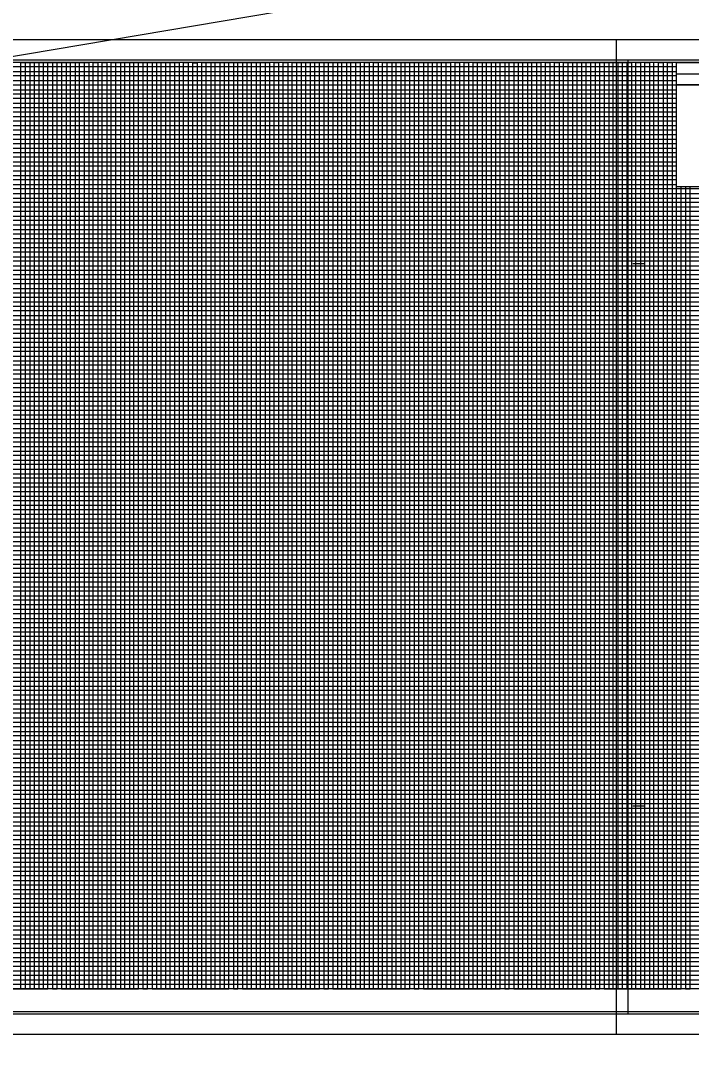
# Model space of a CAD drawing. Extents: x 2345490 to 2436403, y 465165 to 573888.
# Drawn here: x 2386492 to 2387233, y 519438 to 520591 of the extents above; entities that cross this region are included whole.
import ezdxf

# ---------------------------------------------------------------- set-up
doc = ezdxf.new("R2010")
doc.units = 0
for name, color, linetype in [('Old_Level_18', 7, 'Continuous'), ('Old_Level_2', 7, 'Continuous'), ('Old_Level_40', 7, 'Continuous'), ('Old_Level_41', 7, 'Continuous'), ('Old_Level_42', 7, 'Continuous'), ('Old_Level_43', 7, 'Continuous'), ('Old_Level_50', 7, 'Continuous'), ('Old_Level_51', 7, 'Continuous'), ('Old_Level_52', 7, 'Continuous')]:
    doc.layers.add(name, color=color, linetype=linetype)

msp = doc.modelspace()

# ---------------------------------------------------------------- linework, layer by layer
at = {"layer": 'Old_Level_18'}
msp.add_lwpolyline([(2387416.79875, 520545.468), (2385916.79875, 520545.468), (2385916.79875, 519495.468), (2387416.79875, 519495.468)], close=True, dxfattribs=at)
at = {"layer": 'Old_Level_2'}
msp.add_line((2392284.26353, 521529.45252), (2375009.02758, 518618.95081), dxfattribs=at)
at = {"layer": 'Old_Level_40'}
msp.add_line((2387216.74875, 520532.918), (2387416.79875, 520532.918), dxfattribs=at)
for points in [[(2387216.74875, 520545.468), (2387416.79875, 520545.468), (2387416.79875, 520520.418), (2387216.74875, 520520.418)], [(2387216.74875, 520520.418), (2387316.79875, 520520.418), (2387316.79875, 520407.918), (2387216.74875, 520407.918)]]:
    msp.add_lwpolyline(points, close=True, dxfattribs=at)
at = {"layer": 'Old_Level_41'}
for p, q in [((2387168.29875, 520322.968), (2387180.79875, 520322.968)), ((2387168.29875, 519722.968), (2387180.79875, 519722.968)), ((2387416.79875, 519520.468), (2385916.79875, 519520.468))]:
    msp.add_line(p, q, dxfattribs=at)
for points in [[(2386441.79875, 519520.468), (2386491.79875, 519520.468), (2386491.79875, 520545.468), (2386541.79875, 520545.468), (2386541.79875, 519520.468), (2386591.79875, 519520.468), (2386591.79875, 520545.468), (2386641.79875, 520545.468), (2386641.79875, 519520.468), (2386691.79875, 519520.468), (2386691.79875, 520545.468), (2386741.79875, 520545.468), (2386741.79875, 519520.468), (2386791.79875, 519520.468), (2386791.79875, 520545.468), (2386841.79875, 520545.468), (2386841.79875, 519520.468), (2386891.79875, 519520.468), (2386891.79875, 520545.468), (2386941.79875, 520545.468), (2386941.79875, 519520.468), (2386991.79875, 519520.468), (2386991.79875, 520545.468), (2387041.79875, 520545.468), (2387041.79875, 519520.468), (2387091.79875, 519520.468), (2387091.79875, 520545.468), (2387141.79875, 520545.468), (2387141.79875, 519520.468), (2387191.79875, 519520.468), (2387191.79875, 520545.468)], [(2386466.79875, 519520.468), (2386516.79875, 519520.468), (2386516.79875, 520545.468), (2386566.79875, 520545.468), (2386566.79875, 519520.468), (2386616.79875, 519520.468), (2386616.79875, 520545.468), (2386666.79875, 520545.468), (2386666.79875, 519520.468), (2386716.79875, 519520.468), (2386716.79875, 520545.468), (2386766.79875, 520545.468), (2386766.79875, 519520.468), (2386816.79875, 519520.468), (2386816.79875, 520545.468), (2386866.79875, 520545.468), (2386866.79875, 519520.468), (2386916.79875, 519520.468), (2386916.79875, 520545.468), (2386966.79875, 520545.468), (2386966.79875, 519520.468), (2387016.79875, 519520.468), (2387016.79875, 520545.468), (2387066.79875, 520545.468), (2387066.79875, 519520.468), (2387116.79875, 519520.468), (2387116.79875, 520545.468), (2387166.79875, 520545.468), (2387166.79875, 519520.468), (2387216.79875, 519520.468), (2387216.79875, 520545.468), (2387243.09875, 520545.468)], [(2385916.79875, 520495.468), (2387216.74875, 520495.468)], [(2387216.74875, 520445.468), (2385916.79875, 520445.468), (2385916.79875, 520395.418), (2387416.79875, 520395.418)], [(2387416.79875, 520370.468), (2385916.79875, 520370.468), (2385916.79875, 520420.468), (2387216.74875, 520420.468)], [(2387416.79875, 520345.468), (2385916.79875, 520345.468), (2385916.79875, 520295.468), (2387416.79875, 520295.468)], [(2387416.79875, 520270.468), (2385916.79875, 520270.468), (2385916.79875, 520320.468), (2387416.79875, 520320.468)], [(2387416.79875, 520245.468), (2385916.79875, 520245.468), (2385916.79875, 520195.468), (2387416.79875, 520195.468)], [(2387416.79875, 520145.468), (2385916.79875, 520145.468), (2385916.79875, 520095.468), (2387416.79875, 520095.468)], [(2387416.79875, 520045.468), (2385916.79875, 520045.468), (2385916.79875, 519995.468), (2387416.79875, 519995.468)], [(2387416.79875, 519945.468), (2385916.79875, 519945.468), (2385916.79875, 519895.468), (2387416.79875, 519895.468)], [(2387416.79875, 519870.468), (2385916.79875, 519870.468), (2385916.79875, 519920.468), (2387416.79875, 519920.468)], [(2387416.79875, 519845.468), (2385916.79875, 519845.468), (2385916.79875, 519795.468), (2387416.79875, 519795.468)], [(2387416.79875, 519770.468), (2385916.79875, 519770.468), (2385916.79875, 519820.468), (2387416.79875, 519820.468)], [(2387416.79875, 519745.468), (2385916.79875, 519745.468), (2385916.79875, 519695.468), (2387416.79875, 519695.468)], [(2387416.79875, 519645.468), (2385916.79875, 519645.468), (2385916.79875, 519595.468), (2387416.79875, 519595.468)], [(2387416.79875, 519570.468), (2385916.79875, 519570.468), (2385916.79875, 519620.468), (2387416.79875, 519620.468)], [(2387416.79875, 519545.468), (2385916.79875, 519545.468)]]:
    msp.add_lwpolyline(points, dxfattribs=at)
at = {"layer": 'Old_Level_42'}
for points in [[(2387216.74875, 520470.468), (2385916.89875, 520470.468), (2385916.89875, 520520.418), (2387216.74875, 520520.418)], [(2387416.79875, 520170.468), (2385916.79875, 520170.468), (2385916.79875, 520220.468), (2387416.79875, 520220.468)], [(2387416.79875, 520070.468), (2385916.79875, 520070.468), (2385916.79875, 520120.468), (2387416.79875, 520120.468)], [(2387416.79875, 519970.468), (2385916.79875, 519970.468), (2385916.79875, 520020.468), (2387416.79875, 520020.468)], [(2387416.79875, 519670.468), (2385916.79875, 519670.468), (2385916.79875, 519720.468), (2387416.79875, 519720.468)]]:
    msp.add_lwpolyline(points, dxfattribs=at)
at = {"layer": 'Old_Level_43'}
for p, q in [((2387366.79875, 520365.468), (2385966.79875, 520365.468)), ((2385966.79875, 520360.468), (2387366.79875, 520360.468)), ((2387366.79875, 520340.468), (2385966.79875, 520340.468))]:
    msp.add_line(p, q, dxfattribs=at)
for points in [[(2387216.74875, 520540.468), (2385966.79875, 520540.468), (2385966.79875, 520535.468), (2387216.74875, 520535.468)], [(2386496.79875, 519520.468), (2386496.79875, 520545.468), (2386501.79875, 520545.468), (2386501.79875, 519520.468), (2386506.79875, 519520.468), (2386506.79875, 520545.468), (2386511.79875, 520545.468), (2386511.79875, 519520.468), (2386521.79875, 519520.468), (2386521.79875, 520545.468), (2386526.79875, 520545.468), (2386526.79875, 519520.468), (2386526.79875, 519520.468), (2386531.79875, 519520.468), (2386531.79875, 520545.468), (2386536.79875, 520545.468), (2386536.79875, 519520.468), (2386546.79875, 519520.468), (2386546.79875, 520545.468), (2386551.79875, 520545.468), (2386551.79875, 519520.468), (2386556.79875, 519520.468), (2386556.79875, 520545.468), (2386561.79875, 520545.468), (2386561.79875, 519520.468), (2386571.79875, 519520.468), (2386571.79875, 520545.468), (2386576.79875, 520545.468), (2386576.79875, 519520.468), (2386581.79875, 519520.468), (2386581.79875, 520545.468), (2386586.79875, 520545.468), (2386586.79875, 519520.468), (2386596.79875, 519520.468), (2386596.79875, 520545.468), (2386601.79875, 520545.468), (2386601.79875, 519520.468), (2386606.79875, 519520.468), (2386606.79875, 520545.468), (2386611.79875, 520545.468), (2386611.79875, 519520.468), (2386621.79875, 519520.468), (2386621.79875, 520545.468), (2386626.79875, 520545.468), (2386626.79875, 519520.468), (2386631.79875, 519520.468), (2386631.79875, 520545.468), (2386636.79875, 520545.468), (2386636.79875, 519520.468), (2386646.79875, 519520.468), (2386646.79875, 520545.468), (2386651.79875, 520545.468), (2386651.79875, 519520.468), (2386656.79875, 519520.468), (2386656.79875, 520545.468), (2386661.79875, 520545.468), (2386661.79875, 519520.468), (2386671.79875, 519520.468), (2386671.79875, 520545.468), (2386676.79875, 520545.468), (2386676.79875, 519520.468)], [(2386676.79875, 519520.468), (2386681.79875, 519520.468), (2386681.79875, 520544.868), (2386686.79875, 520544.868), (2386686.79875, 519520.468), (2386696.79875, 519520.468), (2386696.79875, 520545.468), (2386701.79875, 520545.468), (2386701.79875, 519520.468), (2386706.79875, 519520.468), (2386706.79875, 520545.468), (2386711.79875, 520545.468), (2386711.79875, 519520.468), (2386721.79875, 519520.468), (2386721.79875, 520545.468), (2386726.79875, 520545.468), (2386726.79875, 519520.468), (2386731.79875, 519520.468), (2386731.79875, 520545.468), (2386736.79875, 520545.468), (2386736.79875, 519520.468), (2386746.79875, 519520.468), (2386746.79875, 520545.468), (2386751.79875, 520545.468), (2386751.79875, 519520.468), (2386756.79875, 519520.468), (2386756.79875, 520545.468), (2386761.79875, 520545.468), (2386761.79875, 519520.468), (2386771.79875, 519520.468), (2386771.79875, 520545.468), (2386776.79875, 520545.468), (2386776.79875, 519520.468), (2386781.79875, 519520.468), (2386781.79875, 520545.468), (2386786.79875, 520545.468), (2386786.79875, 519520.468), (2386796.79875, 519520.468), (2386796.79875, 520545.468), (2386801.79875, 520545.468), (2386801.79875, 519520.468), (2386806.79875, 519520.468), (2386806.79875, 520545.468), (2386811.79875, 520545.468), (2386811.79875, 519520.468), (2386821.79875, 519520.468), (2386821.79875, 520545.468), (2386826.79875, 520545.468), (2386826.79875, 519520.468), (2386831.79875, 519520.468), (2386831.79875, 520545.468), (2386836.79875, 520545.468), (2386836.79875, 519520.468), (2386846.79875, 519520.468), (2386846.79875, 520545.468), (2386851.79875, 520545.468), (2386851.79875, 519520.468), (2386856.79875, 519520.468), (2386856.79875, 520545.468), (2386861.79875, 520545.468), (2386861.79875, 519520.468), (2386871.79875, 519520.468), (2386871.79875, 520545.468), (2386876.79875, 520545.468), (2386876.79875, 519520.468), (2386881.79875, 519520.468), (2386881.79875, 520545.468), (2386886.79875, 520545.468), (2386886.79875, 519520.468), (2386896.79875, 519520.468), (2386896.79875, 520545.468), (2386901.79875, 520545.468), (2386901.79875, 519520.468), (2386906.79875, 519520.468), (2386906.79875, 520545.468), (2386911.79875, 520545.468), (2386911.79875, 519520.468), (2386921.79875, 519520.468), (2386921.79875, 520545.468), (2386926.79875, 520545.468), (2386926.79875, 519520.468), (2386931.79875, 519520.468), (2386931.79875, 520545.468), (2386936.79875, 520545.468), (2386936.79875, 519520.468), (2386946.79875, 519520.468), (2386946.79875, 520545.468), (2386951.79875, 520545.468), (2386951.79875, 519520.468), (2386956.79875, 519520.468), (2386956.79875, 520545.468), (2386961.79875, 520545.468), (2386961.79875, 519520.468), (2386971.79875, 519520.468), (2386971.79875, 520545.468), (2386976.79875, 520545.468), (2386976.79875, 519520.468), (2386981.79875, 519520.468), (2386981.79875, 520545.468), (2386986.79875, 520545.468), (2386986.79875, 519520.468)], [(2386986.79875, 519520.468), (2386996.79875, 519520.468), (2386996.79875, 520545.468), (2387001.79875, 520545.468), (2387001.79875, 519520.468), (2387006.79875, 519520.468), (2387006.79875, 520545.468), (2387011.79875, 520545.468), (2387011.79875, 519520.468), (2387021.79875, 519520.468), (2387021.79875, 520545.468), (2387026.79875, 520545.468), (2387026.79875, 519520.468), (2387031.79875, 519520.468), (2387031.79875, 520545.468), (2387036.79875, 520545.468), (2387036.79875, 519520.468), (2387046.79875, 519520.468), (2387046.79875, 520545.468), (2387051.79875, 520545.468), (2387051.79875, 519520.468), (2387056.79875, 519520.468), (2387056.79875, 520545.468), (2387061.79875, 520545.468), (2387061.79875, 519520.468), (2387071.79875, 519520.468), (2387071.79875, 520545.468), (2387076.79875, 520545.468), (2387076.79875, 519520.468), (2387081.79875, 519520.468), (2387081.79875, 520545.468), (2387086.79875, 520545.468), (2387086.79875, 519520.468), (2387096.79875, 519520.468), (2387096.79875, 520545.468), (2387101.79875, 520545.468), (2387101.79875, 519520.468), (2387106.79875, 519520.468), (2387106.79875, 520545.468), (2387111.79875, 520545.468), (2387111.79875, 519520.468), (2387121.79875, 519520.468), (2387121.79875, 520545.468), (2387126.79875, 520545.468), (2387126.79875, 519520.468), (2387131.79875, 519520.468), (2387131.79875, 520545.468), (2387136.79875, 520545.468), (2387136.79875, 519520.468), (2387146.79875, 519520.468), (2387146.79875, 520545.468), (2387151.79875, 520545.468), (2387151.79875, 519520.468), (2387156.79875, 519520.468), (2387156.79875, 520545.468), (2387161.79875, 520545.468), (2387161.79875, 519520.468), (2387171.79875, 519520.468), (2387171.79875, 520545.468), (2387176.79875, 520545.468), (2387176.79875, 519520.468), (2387181.79875, 519520.468), (2387181.79875, 520545.468), (2387186.79875, 520545.468), (2387186.79875, 519520.468), (2387196.79875, 519520.468), (2387196.79875, 520545.468), (2387201.79875, 520545.468), (2387201.79875, 519520.468), (2387206.79875, 519520.468), (2387206.79875, 520545.468), (2387211.79875, 520545.468), (2387211.79875, 519520.468), (2387221.79875, 519520.468), (2387221.79875, 520407.918)], [(2387216.74875, 520530.468), (2385966.79875, 520530.468), (2385966.79875, 520525.468), (2387216.74875, 520525.468)], [(2387216.74875, 520505.468), (2385966.79875, 520505.468), (2385966.79875, 520500.468), (2387216.74875, 520500.468)], [(2387216.74875, 520514.718), (2385967.79875, 520514.718), (2385967.79875, 520510.468), (2387216.74875, 520510.468)], [(2387216.74875, 520490.468), (2385966.79875, 520490.468), (2385966.79875, 520485.468), (2387216.74875, 520485.468)], [(2387216.74875, 520480.468), (2385966.79875, 520480.468), (2385966.79875, 520475.468), (2387216.74875, 520475.468)], [(2387216.74875, 520465.468), (2385966.79875, 520465.468), (2385966.79875, 520460.468), (2387216.74875, 520460.468)], [(2387216.74875, 520455.468), (2385966.79875, 520455.468), (2385966.79875, 520450.468), (2387216.74875, 520450.468)], [(2387216.74875, 520440.468), (2385966.79875, 520440.468), (2385966.79875, 520435.468), (2387216.74875, 520435.468)], [(2387216.74875, 520430.468), (2385966.79875, 520430.468), (2385966.79875, 520425.468), (2387216.74875, 520425.468)], [(2387216.74875, 520415.468), (2385966.79875, 520415.468), (2385966.79875, 520410.468), (2387216.74875, 520410.468)], [(2387366.79875, 520405.468), (2385966.79875, 520405.468), (2385966.79875, 520405.468), (2385966.79875, 520385.468), (2387366.79875, 520385.468)], [(2387226.79875, 520407.918), (2387226.79875, 519520.468), (2387231.79875, 519520.468), (2387231.79875, 520407.918)], [(2385966.79875, 520400.468), (2387366.79875, 520400.468)], [(2387366.79875, 520390.468), (2385966.79875, 520390.468)], [(2387366.79875, 520380.468), (2385966.79875, 520380.468), (2385966.79875, 520375.468), (2387366.79875, 520375.468)], [(2387366.79875, 520355.468), (2385966.79875, 520355.468), (2385966.79875, 520350.468), (2387366.79875, 520350.468)], [(2387366.79875, 520335.468), (2385966.79875, 520335.468), (2385966.79875, 520330.468), (2387366.79875, 520330.468)], [(2387366.79875, 520325.468), (2385966.79875, 520325.468)], [(2385966.79875, 520315.468), (2387366.79875, 520315.468)], [(2387366.79875, 520310.468), (2385966.79875, 520310.468), (2385966.79875, 520305.468), (2387366.79875, 520305.468)], [(2387366.79875, 520300.468), (2385966.79875, 520300.468), (2385966.79875, 520290.468), (2387366.79875, 520290.468)], [(2387366.79875, 520285.468), (2385966.79875, 520285.468), (2385966.79875, 520280.468), (2387366.79875, 520280.468)], [(2387366.79875, 520275.468), (2385966.79875, 520275.468), (2385966.79875, 520265.468), (2387366.79875, 520265.468)], [(2387366.79875, 520260.468), (2385966.79875, 520260.468), (2385966.79875, 520255.468), (2387366.79875, 520255.468)], [(2387366.79875, 520250.468), (2385966.79875, 520250.468), (2385966.79875, 520240.468), (2387366.79875, 520240.468)], [(2387366.79875, 520235.468), (2385966.79875, 520235.468), (2385966.79875, 520230.468), (2387366.79875, 520230.468)], [(2387366.79875, 520225.468), (2385966.79875, 520225.468), (2385966.79875, 520215.468), (2387366.79875, 520215.468)], [(2387366.79875, 520210.468), (2385966.79875, 520210.468), (2385966.79875, 520205.468), (2387366.79875, 520205.468)], [(2387366.79875, 520200.468), (2385966.79875, 520200.468), (2385966.79875, 520190.468), (2387366.79875, 520190.468)], [(2387366.79875, 520185.468), (2385966.79875, 520185.468), (2385966.79875, 520180.468), (2387366.79875, 520180.468)], [(2387366.79875, 520175.468), (2385966.79875, 520175.468), (2385966.79875, 520165.468), (2387366.79875, 520165.468)], [(2387366.79875, 520160.468), (2385966.79875, 520160.468), (2385966.79875, 520155.468), (2387366.79875, 520155.468)], [(2387366.79875, 520150.468), (2385966.79875, 520150.468), (2385966.79875, 520140.468), (2387366.79875, 520140.468)], [(2387366.79875, 520135.468), (2385966.79875, 520135.468), (2385966.79875, 520130.468), (2387366.79875, 520130.468)], [(2387366.79875, 520125.468), (2385966.79875, 520125.468), (2385966.79875, 520115.468), (2387366.79875, 520115.468)], [(2387366.79875, 520110.468), (2385966.79875, 520110.468), (2385966.79875, 520105.468), (2387366.79875, 520105.468)], [(2387366.79875, 520100.468), (2385966.79875, 520100.468), (2385966.79875, 520090.468), (2387366.79875, 520090.468)], [(2387366.79875, 520085.468), (2385966.79875, 520085.468), (2385966.79875, 520080.468), (2387366.79875, 520080.468)], [(2387366.79875, 520075.468), (2385966.79875, 520075.468), (2385966.79875, 520065.468), (2387366.79875, 520065.468)], [(2387366.79875, 520060.468), (2385966.79875, 520060.468), (2385966.79875, 520055.468), (2387366.79875, 520055.468)], [(2387366.79875, 520050.468), (2385966.79875, 520050.468), (2385966.79875, 520040.468), (2387366.79875, 520040.468)], [(2387366.79875, 520035.468), (2385966.79875, 520035.468), (2385966.79875, 520030.468), (2387366.79875, 520030.468)], [(2387366.79875, 520025.468), (2385966.79875, 520025.468)], [(2385966.79875, 520015.468), (2387366.79875, 520015.468)], [(2387366.79875, 520010.468), (2385966.79875, 520010.468), (2385966.79875, 520005.468), (2387366.79875, 520005.468)], [(2387366.79875, 520000.468), (2385966.79875, 520000.468), (2385966.79875, 519990.468), (2387366.79875, 519990.468)], [(2387366.79875, 519985.468), (2385966.79875, 519985.468), (2385966.79875, 519980.468), (2387366.79875, 519980.468)], [(2387366.79875, 519975.468), (2385966.79875, 519975.468), (2385966.79875, 519965.468), (2387366.79875, 519965.468)], [(2387366.79875, 519960.468), (2385966.79875, 519960.468), (2385966.79875, 519955.468), (2387366.79875, 519955.468)], [(2387366.79875, 519950.468), (2385966.79875, 519950.468), (2385966.79875, 519940.468), (2387366.79875, 519940.468)], [(2387366.79875, 519935.468), (2385966.79875, 519935.468), (2385966.79875, 519930.468), (2387366.79875, 519930.468)], [(2387366.79875, 519925.468), (2385966.79875, 519925.468), (2385966.79875, 519915.468), (2387366.79875, 519915.468)], [(2387366.79875, 519910.468), (2385966.79875, 519910.468), (2385966.79875, 519905.468), (2387366.79875, 519905.468)], [(2387366.79875, 519900.468), (2385966.79875, 519900.468), (2385966.79875, 519890.468), (2387366.79875, 519890.468)], [(2387366.79875, 519885.468), (2385966.79875, 519885.468), (2385966.79875, 519880.468), (2387366.79875, 519880.468)], [(2387366.79875, 519875.468), (2385966.79875, 519875.468), (2385966.79875, 519865.468), (2387366.79875, 519865.468)], [(2387366.79875, 519860.468), (2385966.79875, 519860.468), (2385966.79875, 519855.468), (2387366.79875, 519855.468)], [(2387366.79875, 519850.468), (2385966.79875, 519850.468), (2385966.79875, 519840.468), (2387366.79875, 519840.468)], [(2387366.79875, 519835.468), (2385966.79875, 519835.468), (2385966.79875, 519830.468), (2387366.79875, 519830.468)], [(2387366.79875, 519825.468), (2385966.79875, 519825.468), (2385966.79875, 519815.468), (2387366.79875, 519815.468)], [(2387366.79875, 519810.468), (2385966.79875, 519810.468), (2385966.79875, 519805.468), (2387366.79875, 519805.468)], [(2387366.79875, 519800.468), (2385966.79875, 519800.468), (2385966.79875, 519790.468), (2387366.79875, 519790.468)], [(2387366.79875, 519785.468), (2385966.79875, 519785.468), (2385966.79875, 519780.468), (2387366.79875, 519780.468)], [(2387366.79875, 519775.468), (2385966.79875, 519775.468), (2385966.79875, 519765.468), (2387366.79875, 519765.468)], [(2387366.79875, 519760.468), (2385966.79875, 519760.468), (2385966.79875, 519755.468), (2387366.79875, 519755.468)], [(2387366.79875, 519750.468), (2385966.79875, 519750.468), (2385966.79875, 519740.468), (2387366.79875, 519740.468)], [(2387366.79875, 519735.468), (2385966.79875, 519735.468), (2385966.79875, 519730.468), (2387366.79875, 519730.468)], [(2387366.79875, 519725.468), (2385966.79875, 519725.468)], [(2385966.79875, 519715.468), (2387366.79875, 519715.468)], [(2387366.79875, 519710.468), (2385966.79875, 519710.468), (2385966.79875, 519705.468), (2387366.79875, 519705.468)], [(2387366.79875, 519700.468), (2385966.79875, 519700.468)], [(2385966.79875, 519690.468), (2387366.79875, 519690.468)], [(2387366.79875, 519685.468), (2385966.79875, 519685.468), (2385966.79875, 519680.468), (2387366.79875, 519680.468)], [(2387366.79875, 519675.468), (2385966.79875, 519675.468), (2385966.79875, 519665.468), (2387366.79875, 519665.468)], [(2387366.79875, 519660.468), (2385966.79875, 519660.468), (2385966.79875, 519655.468), (2387366.79875, 519655.468)], [(2387366.79875, 519650.468), (2385966.79875, 519650.468), (2385966.79875, 519640.468), (2387366.79875, 519640.468)], [(2387366.79875, 519635.468), (2385966.79875, 519635.468), (2385966.79875, 519630.468), (2387366.79875, 519630.468)], [(2387366.79875, 519625.468), (2385966.79875, 519625.468), (2385966.79875, 519615.468), (2387366.79875, 519615.468)], [(2387366.79875, 519610.468), (2385966.79875, 519610.468), (2385966.79875, 519605.468), (2387366.79875, 519605.468)], [(2387366.79875, 519600.468), (2385966.79875, 519600.468), (2385966.79875, 519590.468), (2387366.79875, 519590.468)], [(2387366.79875, 519585.468), (2385966.79875, 519585.468), (2385966.79875, 519580.468), (2387366.79875, 519580.468)], [(2387366.79875, 519575.468), (2385966.79875, 519575.468), (2385966.79875, 519565.468), (2387366.79875, 519565.468)], [(2387366.79875, 519560.468), (2385966.79875, 519560.468), (2385966.79875, 519555.468), (2387366.79875, 519555.468)], [(2387366.79875, 519550.468), (2385966.79875, 519550.468), (2385966.79875, 519540.468), (2387366.79875, 519540.468)], [(2387366.79875, 519535.468), (2385966.79875, 519535.468), (2385966.79875, 519530.468), (2387366.79875, 519530.468)], [(2387366.79875, 519525.468), (2385966.79875, 519525.468)]]:
    msp.add_lwpolyline(points, dxfattribs=at)
at = {"layer": 'Old_Level_50'}
msp.add_line((2387149.79875, 519470.468), (2387149.79875, 519470.468), dxfattribs=at)
for points in [[(2387429.29875, 520548.018), (2385762.79875, 520548.018), (2385762.79875, 519492.918), (2387429.29875, 519492.918)], [(2388829.29875, 520548.018), (2387162.79875, 520548.018), (2387162.79875, 519492.918), (2388829.29875, 519492.918)]]:
    msp.add_lwpolyline(points, close=True, dxfattribs=at)
at = {"layer": 'Old_Level_51'}
for points in [[(2387433.79875, 520570.468), (2385749.79875, 520570.468), (2385749.79875, 519470.468), (2387433.79875, 519470.468)], [(2388833.79875, 520570.468), (2387149.79875, 520570.468), (2387149.79875, 519470.468), (2388833.79875, 519470.468)]]:
    msp.add_lwpolyline(points, close=True, dxfattribs=at)
at = {"layer": 'Old_Level_52'}
msp.add_line((2387162.79875, 519492.918), (2387162.79875, 519492.918), dxfattribs=at)

doc.saveas('drawing.dxf')
